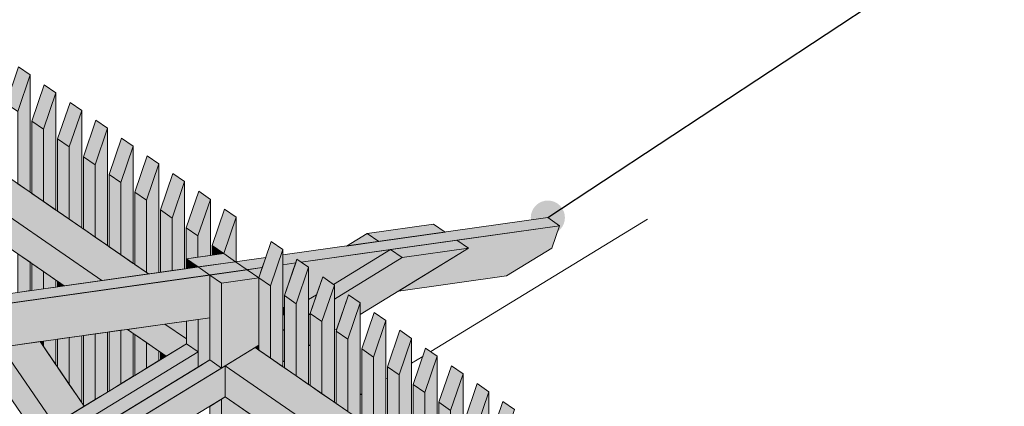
# Model space of a CAD drawing. Header units: millimetres. Extents: x 0 to 1517, y -116 to 725.
# Tile 439 of 501: x 1146 to 1175, y 666 to 677. Entities that reach past the tile are written whole.
import ezdxf

# ---------------------------------------------------------------- set-up
doc = ezdxf.new("R2010")
doc.units = ezdxf.units.MM
doc.linetypes.add('CADWORK_5', pattern=[13.2, 10, -1.5, 0.2, -1.5])
doc.layers.add('Ech.1_100', color=7, linetype='Continuous')
doc.dimstyles.new('ISO-25', dxfattribs={"dimtxt": 2.5, "dimasz": 2.5, "dimexe": 1.25, "dimexo": 0.625, "dimtad": 1, "dimtxsty": 'Standard', "dimcen": 2.5, "dimadec": 0, "dimazin": 0, "dimtfac": 1, "dimtmove": 0, "dimatfit": 3, "dimfxl": 1, "dimarcsym": 0})

# ---------------------------------------------------------------- blocks, each defined once
blk = doc.blocks.new('cw-line-extremity4')
at = {"linetype": 'Continuous', "lineweight": 5}
h = blk.add_hatch(color=0, dxfattribs=at)
edge = h.paths.add_edge_path()
edge.add_arc((0, 0), 0.5, 0, 360)

msp = doc.modelspace()

# ---------------------------------------------------------------- hatches: boundary and pattern name
at = {"layer": 'Ech.1_100', "linetype": 'Continuous', "lineweight": 5, "true_color": 0xe3bbbb, "transparency": 33554687}
for points in [[(1148.803, 669.459), (1150.171, 669.652), (1129.312, 684.054), (1128.438, 683.521), (1148.803, 669.459)], [(1147.705, 669.304), (1148.803, 669.459), (1128.438, 683.521), (1128.438, 682.608), (1147.705, 669.304)], [(1150.649, 668.183), (1149.552, 668.029), (1150.688, 667.245), (1151.28, 667.606), (1151.28, 667.748), (1150.649, 668.183)], [(1151.28, 668.272), (1150.649, 668.183), (1151.28, 667.748), (1151.28, 668.272)], [(1172.781, 652.901), (1174.149, 653.094), (1153.291, 667.497), (1152.417, 666.963), (1172.781, 652.901)], [(1171.684, 652.747), (1172.781, 652.901), (1152.417, 666.963), (1152.417, 666.051), (1171.684, 652.747)]]:
    msp.add_hatch(color=9, dxfattribs=at).paths.add_polyline_path(points)
at = {"layer": 'Ech.1_100', "linetype": 'Continuous', "lineweight": 5, "true_color": 0xeaddd7, "transparency": 33554687}
for points in [[(1146.708, 675.477), (1146.365, 675.714), (1146.001, 674.646), (1146.343, 674.41), (1146.708, 675.477)], [(1146.343, 672.294), (1146.708, 672.043), (1146.708, 675.477), (1146.343, 674.41), (1146.343, 672.294)], [(1147.461, 674.957), (1147.119, 675.193), (1146.754, 674.126), (1147.097, 673.889), (1147.461, 674.957)], [(1147.097, 671.774), (1147.461, 671.522), (1147.461, 674.957), (1147.097, 673.889), (1147.097, 671.774)], [(1148.215, 674.436), (1147.872, 674.673), (1147.508, 673.606), (1147.851, 673.369), (1148.215, 674.436)], [(1147.851, 671.254), (1148.215, 671.002), (1148.215, 674.436), (1147.851, 673.369), (1147.851, 671.254)], [(1147.097, 673.889), (1146.754, 674.126), (1146.754, 672.01), (1147.097, 671.774), (1147.097, 673.889)], [(1148.262, 673.085), (1148.604, 672.849), (1148.968, 673.916), (1148.626, 674.153), (1148.262, 673.085)], [(1148.604, 670.733), (1148.968, 670.482), (1148.968, 673.916), (1148.604, 672.849), (1148.604, 670.733)], [(1147.508, 671.49), (1147.851, 671.254), (1147.851, 673.369), (1147.508, 673.606), (1147.508, 671.49)], [(1149.722, 673.396), (1149.379, 673.632), (1149.015, 672.565), (1149.358, 672.328), (1149.722, 673.396)], [(1149.358, 670.213), (1149.722, 669.961), (1149.722, 673.396), (1149.358, 672.328), (1149.358, 670.213)], [(1148.262, 670.97), (1148.604, 670.733), (1148.604, 672.849), (1148.262, 673.085), (1148.262, 670.97)], [(1149.769, 672.045), (1150.111, 671.808), (1150.476, 672.875), (1150.133, 673.112), (1149.769, 672.045)], [(1150.171, 669.652), (1150.476, 669.695), (1150.476, 672.875), (1150.111, 671.808), (1150.111, 669.692), (1150.171, 669.652)], [(1149.015, 670.449), (1149.358, 670.213), (1149.358, 672.328), (1149.015, 672.565), (1149.015, 670.449)], [(1151.229, 672.355), (1150.887, 672.592), (1150.522, 671.524), (1150.865, 671.288), (1151.229, 672.355)], [(1150.865, 669.749), (1151.229, 669.801), (1151.229, 672.355), (1150.865, 671.288), (1150.865, 669.749)], [(1150.111, 671.808), (1149.769, 672.045), (1149.769, 669.929), (1150.111, 669.692), (1150.111, 671.808)], [(1151.983, 671.835), (1151.64, 672.071), (1151.276, 671.004), (1151.619, 670.767), (1151.983, 671.835)], [(1151.619, 670.141), (1151.983, 670.192), (1151.983, 671.835), (1151.619, 670.767), (1151.619, 670.141)], [(1152.03, 670.483), (1152.372, 670.247), (1152.736, 671.314), (1152.394, 671.551), (1152.03, 670.483)], [(1150.522, 669.701), (1150.865, 669.749), (1150.865, 671.288), (1150.522, 671.524), (1150.522, 669.701)], [(1152.715, 670.01), (1152.736, 670.013), (1152.736, 671.314), (1152.372, 670.247), (1152.715, 670.01)], [(1151.28, 670.093), (1151.619, 670.141), (1151.619, 670.767), (1151.276, 671.004), (1151.276, 669.807), (1151.28, 669.808), (1151.28, 670.093)], [(1152.03, 670.199), (1152.372, 670.247), (1152.03, 670.483), (1152.03, 670.199)], [(1153.4, 669.537), (1153.742, 669.301), (1154.107, 670.368), (1153.764, 670.605), (1153.4, 669.537)], [(1146.343, 669.112), (1146.708, 669.163), (1146.708, 669.993), (1146.343, 670.244), (1146.343, 669.112)], [(1153.742, 667.185), (1154.107, 666.934), (1154.107, 670.368), (1153.742, 669.301), (1153.742, 667.185)], [(1146.754, 669.17), (1147.097, 669.218), (1147.097, 669.724), (1146.754, 669.96), (1146.754, 669.17)], [(1154.154, 669.017), (1154.496, 668.78), (1154.86, 669.848), (1154.518, 670.084), (1154.154, 669.017)], [(1154.496, 666.665), (1154.86, 666.413), (1154.86, 669.848), (1154.496, 668.78), (1154.496, 666.665)], [(1147.097, 669.218), (1147.461, 669.269), (1147.461, 669.472), (1147.097, 669.724), (1147.097, 669.218)], [(1153.742, 669.301), (1153.4, 669.537), (1153.4, 667.422), (1153.742, 667.185), (1153.742, 669.301)], [(1155.614, 669.327), (1155.271, 669.564), (1154.907, 668.497), (1155.25, 668.26), (1155.614, 669.327)], [(1147.508, 669.276), (1147.705, 669.304), (1147.508, 669.44), (1147.508, 669.276)], [(1155.25, 666.144), (1155.614, 665.893), (1155.614, 669.327), (1155.25, 668.26), (1155.25, 666.144)], [(1154.496, 668.78), (1154.154, 669.017), (1154.154, 666.901), (1154.496, 666.665), (1154.496, 668.78)], [(1155.661, 667.976), (1156.003, 667.74), (1156.368, 668.807), (1156.025, 669.044), (1155.661, 667.976)], [(1156.003, 665.624), (1156.368, 665.373), (1156.368, 668.807), (1156.003, 667.74), (1156.003, 665.624)], [(1154.907, 666.381), (1155.25, 666.144), (1155.25, 668.26), (1154.907, 668.497), (1154.907, 666.381)], [(1156.414, 667.456), (1156.757, 667.219), (1157.121, 668.287), (1156.779, 668.523), (1156.414, 667.456)], [(1156.757, 665.104), (1157.121, 664.852), (1157.121, 668.287), (1156.757, 667.219), (1156.757, 665.104)], [(1147.851, 667.789), (1147.508, 667.74), (1147.508, 666.922), (1147.851, 666.419), (1147.851, 667.789)], [(1148.215, 667.84), (1147.851, 667.789), (1147.851, 666.419), (1148.215, 665.884), (1148.215, 667.84)], [(1148.604, 667.895), (1148.262, 667.847), (1148.262, 665.816), (1148.287, 665.778), (1148.604, 665.972), (1148.604, 667.895)], [(1148.968, 667.946), (1148.604, 667.895), (1148.604, 665.972), (1148.968, 666.194), (1148.968, 667.946)], [(1149.358, 668.001), (1149.015, 667.953), (1149.015, 666.223), (1149.358, 666.432), (1149.358, 668.001)], [(1149.552, 668.029), (1149.358, 668.001), (1149.358, 666.432), (1149.722, 666.655), (1149.722, 667.911), (1149.552, 668.029)], [(1149.769, 666.683), (1150.111, 666.893), (1150.111, 667.642), (1149.769, 667.879), (1149.769, 666.683)], [(1155.661, 665.861), (1156.003, 665.624), (1156.003, 667.74), (1155.661, 667.976), (1155.661, 665.861)], [(1157.875, 667.766), (1157.532, 668.003), (1157.168, 666.935), (1157.511, 666.699), (1157.875, 667.766)], [(1147.097, 667.682), (1146.999, 667.669), (1147.097, 667.525), (1147.097, 667.682)], [(1147.461, 667.734), (1147.097, 667.682), (1147.097, 667.525), (1147.461, 666.99), (1147.461, 667.734)], [(1150.111, 666.893), (1150.476, 667.115), (1150.476, 667.391), (1150.111, 667.642), (1150.111, 666.893)], [(1157.511, 664.583), (1157.875, 664.332), (1157.875, 667.766), (1157.511, 666.699), (1157.511, 664.583)], [(1150.522, 667.144), (1150.688, 667.245), (1150.522, 667.359), (1150.522, 667.144)], [(1156.757, 667.219), (1156.414, 667.456), (1156.414, 665.34), (1156.757, 665.104), (1156.757, 667.219)], [(1157.922, 666.415), (1158.264, 666.178), (1158.628, 667.246), (1158.286, 667.482), (1157.922, 666.415)], [(1158.264, 664.063), (1158.628, 663.811), (1158.628, 667.246), (1158.264, 666.178), (1158.264, 664.063)], [(1157.168, 664.82), (1157.511, 664.583), (1157.511, 666.699), (1157.168, 666.935), (1157.168, 664.82)], [(1158.675, 665.895), (1159.018, 665.658), (1159.382, 666.726), (1159.039, 666.962), (1158.675, 665.895)], [(1159.018, 663.543), (1159.382, 663.291), (1159.382, 666.726), (1159.018, 665.658), (1159.018, 663.543)], [(1158.264, 666.178), (1157.922, 666.415), (1157.922, 664.299), (1158.264, 664.063), (1158.264, 666.178)], [(1160.136, 666.205), (1159.793, 666.442), (1159.429, 665.374), (1159.771, 665.138), (1160.136, 666.205)], [(1159.771, 663.022), (1160.136, 662.771), (1160.136, 666.205), (1159.771, 665.138), (1159.771, 663.022)], [(1158.675, 663.779), (1159.018, 663.543), (1159.018, 665.658), (1158.675, 665.895), (1158.675, 663.779)], [(1160.182, 664.854), (1160.525, 664.617), (1160.889, 665.685), (1160.547, 665.921), (1160.182, 664.854)]]:
    msp.add_hatch(color=254, dxfattribs=at).paths.add_polyline_path(points)
at = {"layer": 'Ech.1_100', "linetype": 'Continuous', "lineweight": 5, "true_color": 0xd4c4b3, "transparency": 33554687}
for points in [[(1154.107, 669.922), (1154.48, 669.974), (1154.518, 670.084), (1154.643, 669.997), (1162.207, 671.064), (1161.865, 671.301), (1154.107, 670.207), (1154.107, 669.922)], [(1158.516, 671.113), (1156.573, 670.839), (1156.916, 670.603), (1158.858, 670.877), (1158.516, 671.113)], [(1162.207, 671.064), (1159.201, 670.64), (1159.543, 670.404), (1157.487, 669.148), (1160.652, 669.594), (1161.983, 670.407), (1162.207, 671.064)], [(1155.967, 670.469), (1156.916, 670.603), (1156.573, 670.839), (1155.967, 670.469)], [(1159.543, 670.404), (1157.601, 670.13), (1155.614, 668.916), (1155.614, 668.004), (1155.685, 668.047), (1156.025, 669.044), (1156.368, 668.807), (1156.368, 668.464), (1159.543, 670.404)], [(1159.201, 670.64), (1157.258, 670.366), (1157.601, 670.13), (1159.543, 670.404), (1159.201, 670.64)], [(1153.604, 670.136), (1119.176, 665.28), (1119.519, 665.044), (1153.502, 669.837), (1153.604, 670.136)], [(1157.258, 670.366), (1154.643, 669.997), (1154.86, 669.848), (1154.86, 668.902), (1155.094, 669.044), (1155.271, 669.564), (1155.587, 669.346), (1157.258, 670.366)], [(1157.258, 670.366), (1155.587, 669.346), (1155.614, 669.327), (1155.614, 668.916), (1157.601, 670.13), (1157.258, 670.366)], [(1153.502, 669.837), (1153.057, 669.774), (1153.4, 669.537), (1153.502, 669.837)], [(1154.107, 668.671), (1154.154, 668.678), (1154.154, 669.017), (1154.48, 669.974), (1154.107, 669.922), (1154.107, 668.671)], [(1140.294, 666.723), (1151.965, 668.369), (1151.965, 669.62), (1140.852, 668.052), (1141.194, 667.816), (1140.294, 666.723)], [(1155.094, 669.044), (1154.86, 668.902), (1154.86, 668.456), (1154.907, 668.484), (1154.907, 668.497), (1155.094, 669.044)], [(1154.154, 668.678), (1154.107, 668.671), (1154.107, 668.441), (1154.154, 668.47), (1154.154, 668.678)], [(1154.107, 667.996), (1154.154, 668.024), (1154.154, 668.47), (1154.107, 668.441), (1154.107, 667.996)], [(1154.86, 667.543), (1154.907, 667.572), (1154.907, 668.484), (1154.86, 668.456), (1154.86, 667.543)], [(1154.107, 667.083), (1154.154, 667.112), (1154.154, 668.024), (1154.107, 667.996), (1154.107, 667.083)], [(1129.886, 654.093), (1151.622, 667.37), (1151.28, 667.606), (1130.626, 654.991), (1129.886, 654.093)], [(1153.4, 667.564), (1153.291, 667.497), (1153.4, 667.422), (1153.4, 667.564)], [(1151.622, 667.37), (1129.886, 654.093), (1129.146, 653.196), (1151.622, 666.924), (1151.622, 667.37)], [(1129.488, 652.959), (1152.307, 666.896), (1151.965, 667.133), (1129.146, 653.196), (1129.146, 653.195), (1129.488, 652.959)], [(1152.417, 666.963), (1129.488, 652.959), (1130.19, 652.475), (1152.417, 666.051), (1152.417, 666.963)]]:
    msp.add_hatch(color=9, dxfattribs=at).paths.add_polyline_path(points)
at = {"layer": 'Ech.1_100', "linetype": 'Continuous', "lineweight": 5, "true_color": 0xe0c8b3, "transparency": 33554687}
for points in [[(1152.372, 670.247), (1151.28, 670.093), (1151.622, 669.856), (1152.715, 670.01), (1152.372, 670.247)], [(1151.28, 669.808), (1151.622, 669.856), (1151.28, 670.093), (1151.28, 669.808)], [(1152.307, 669.383), (1153.4, 669.537), (1153.057, 669.774), (1151.965, 669.62), (1152.307, 669.383)], [(1152.307, 669.383), (1151.965, 669.62), (1151.965, 667.133), (1152.307, 666.896), (1152.307, 669.383)], [(1153.4, 669.537), (1152.307, 669.383), (1152.307, 666.896), (1153.4, 667.564), (1153.4, 669.537)], [(1151.622, 668.321), (1151.28, 668.272), (1151.28, 667.606), (1151.622, 667.37), (1151.622, 668.321)], [(1153.291, 659.233), (1153.4, 659.243), (1153.4, 665.372), (1152.417, 666.051), (1152.307, 665.984), (1152.307, 656.777), (1153.063, 657.239), (1152.417, 657.686), (1152.417, 658.699), (1153.291, 659.233)], [(1152.307, 665.984), (1151.965, 665.775), (1151.965, 657.014), (1152.307, 656.777), (1152.307, 665.984)]]:
    msp.add_hatch(color=9, dxfattribs=at).paths.add_polyline_path(points)
at = {"layer": 'Ech.1_100', "linetype": 'Continuous', "lineweight": 5, "true_color": 0xf7d1b3, "transparency": 33554687}
for points in [[(1152.715, 670.01), (1151.622, 669.856), (1151.965, 669.62), (1153.057, 669.774), (1152.715, 670.01)], [(1151.965, 668.369), (1151.622, 668.321), (1151.622, 666.924), (1151.965, 667.133), (1151.965, 668.369)]]:
    msp.add_hatch(color=254, dxfattribs=at).paths.add_polyline_path(points)
at = {"layer": 'Ech.1_100', "linetype": 'Continuous', "lineweight": 5, "true_color": 0xe0d9d1, "transparency": 33554687}
for points in [[(1145.87, 667.509), (1145.177, 667.412), (1146.877, 664.917), (1147.413, 665.244), (1145.87, 667.509)], [(1146.999, 667.669), (1145.87, 667.509), (1147.413, 665.244), (1148.287, 665.778), (1146.999, 667.669)]]:
    msp.add_hatch(color=254, dxfattribs=at).paths.add_polyline_path(points)

# ---------------------------------------------------------------- linework, layer by layer
at = {"layer": 'Ech.1_100', "color": 7, "linetype": 'Continuous', "lineweight": 5}
for points in [[(1148.803, 669.459), (1150.171, 669.652), (1129.312, 684.054), (1128.438, 683.521), (1148.803, 669.459)], [(1147.705, 669.304), (1148.803, 669.459), (1128.438, 683.521), (1128.438, 682.608), (1147.705, 669.304)], [(1146.708, 675.477), (1146.365, 675.714), (1146.001, 674.646), (1146.343, 674.41), (1146.708, 675.477)], [(1146.343, 672.294), (1146.708, 672.043), (1146.708, 675.477), (1146.343, 674.41), (1146.343, 672.294)], [(1147.461, 674.957), (1147.119, 675.193), (1146.754, 674.126), (1147.097, 673.889), (1147.461, 674.957)], [(1147.097, 671.774), (1147.461, 671.522), (1147.461, 674.957), (1147.097, 673.889), (1147.097, 671.774)], [(1148.215, 674.436), (1147.872, 674.673), (1147.508, 673.606), (1147.851, 673.369), (1148.215, 674.436)], [(1147.851, 671.254), (1148.215, 671.002), (1148.215, 674.436), (1147.851, 673.369), (1147.851, 671.254)], [(1147.097, 673.889), (1146.754, 674.126), (1146.754, 672.01), (1147.097, 671.774), (1147.097, 673.889)], [(1148.262, 673.085), (1148.604, 672.849), (1148.968, 673.916), (1148.626, 674.153), (1148.262, 673.085)], [(1148.604, 670.733), (1148.968, 670.482), (1148.968, 673.916), (1148.604, 672.849), (1148.604, 670.733)], [(1147.508, 671.49), (1147.851, 671.254), (1147.851, 673.369), (1147.508, 673.606), (1147.508, 671.49)], [(1149.722, 673.396), (1149.379, 673.632), (1149.015, 672.565), (1149.358, 672.328), (1149.722, 673.396)], [(1149.358, 670.213), (1149.722, 669.961), (1149.722, 673.396), (1149.358, 672.328), (1149.358, 670.213)], [(1148.262, 670.97), (1148.604, 670.733), (1148.604, 672.849), (1148.262, 673.085), (1148.262, 670.97)], [(1149.769, 672.045), (1150.111, 671.808), (1150.476, 672.875), (1150.133, 673.112), (1149.769, 672.045)], [(1150.171, 669.652), (1150.476, 669.695), (1150.476, 672.875), (1150.111, 671.808), (1150.111, 669.692), (1150.171, 669.652)], [(1149.015, 670.449), (1149.358, 670.213), (1149.358, 672.328), (1149.015, 672.565), (1149.015, 670.449)], [(1151.229, 672.355), (1150.887, 672.592), (1150.522, 671.524), (1150.865, 671.288), (1151.229, 672.355)], [(1150.865, 669.749), (1151.229, 669.801), (1151.229, 672.355), (1150.865, 671.288), (1150.865, 669.749)], [(1150.111, 671.808), (1149.769, 672.045), (1149.769, 669.929), (1150.111, 669.692), (1150.111, 671.808)], [(1151.983, 671.835), (1151.64, 672.071), (1151.276, 671.004), (1151.619, 670.767), (1151.983, 671.835)], [(1151.619, 670.141), (1151.983, 670.192), (1151.983, 671.835), (1151.619, 670.767), (1151.619, 670.141)], [(1152.03, 670.483), (1152.372, 670.247), (1152.736, 671.314), (1152.394, 671.551), (1152.03, 670.483)], [(1150.522, 669.701), (1150.865, 669.749), (1150.865, 671.288), (1150.522, 671.524), (1150.522, 669.701)], [(1152.715, 670.01), (1152.736, 670.013), (1152.736, 671.314), (1152.372, 670.247), (1152.715, 670.01)], [(1154.107, 669.922), (1154.48, 669.974), (1154.518, 670.084), (1154.643, 669.997), (1162.207, 671.064), (1161.865, 671.301), (1154.107, 670.207), (1154.107, 669.922)], [(1151.28, 670.093), (1151.619, 670.141), (1151.619, 670.767), (1151.276, 671.004), (1151.276, 669.807), (1151.28, 669.808), (1151.28, 670.093)], [(1158.516, 671.113), (1156.573, 670.839), (1156.916, 670.603), (1158.858, 670.877), (1158.516, 671.113)], [(1162.207, 671.064), (1159.201, 670.64), (1159.543, 670.404), (1157.487, 669.148), (1160.652, 669.594), (1161.983, 670.407), (1162.207, 671.064)], [(1155.967, 670.469), (1156.916, 670.603), (1156.573, 670.839), (1155.967, 670.469)], [(1152.03, 670.199), (1152.372, 670.247), (1152.03, 670.483), (1152.03, 670.199)], [(1153.4, 669.537), (1153.742, 669.301), (1154.107, 670.368), (1153.764, 670.605), (1153.4, 669.537)], [(1159.543, 670.404), (1157.601, 670.13), (1155.614, 668.916), (1155.614, 668.004), (1155.685, 668.047), (1156.025, 669.044), (1156.368, 668.807), (1156.368, 668.464), (1159.543, 670.404)], [(1159.201, 670.64), (1157.258, 670.366), (1157.601, 670.13), (1159.543, 670.404), (1159.201, 670.64)], [(1153.604, 670.136), (1119.176, 665.28), (1119.519, 665.044), (1153.502, 669.837), (1153.604, 670.136)], [(1146.343, 669.112), (1146.708, 669.163), (1146.708, 669.993), (1146.343, 670.244), (1146.343, 669.112)], [(1152.372, 670.247), (1151.28, 670.093), (1151.622, 669.856), (1152.715, 670.01), (1152.372, 670.247)], [(1151.28, 669.808), (1151.622, 669.856), (1151.28, 670.093), (1151.28, 669.808)], [(1153.742, 667.185), (1154.107, 666.934), (1154.107, 670.368), (1153.742, 669.301), (1153.742, 667.185)], [(1157.258, 670.366), (1154.643, 669.997), (1154.86, 669.848), (1154.86, 668.902), (1155.094, 669.044), (1155.271, 669.564), (1155.587, 669.346), (1157.258, 670.366)], [(1157.258, 670.366), (1155.587, 669.346), (1155.614, 669.327), (1155.614, 668.916), (1157.601, 670.13), (1157.258, 670.366)], [(1146.754, 669.17), (1147.097, 669.218), (1147.097, 669.724), (1146.754, 669.96), (1146.754, 669.17)], [(1152.715, 670.01), (1151.622, 669.856), (1151.965, 669.62), (1153.057, 669.774), (1152.715, 670.01)], [(1153.502, 669.837), (1153.057, 669.774), (1153.4, 669.537), (1153.502, 669.837)], [(1154.107, 668.671), (1154.154, 668.678), (1154.154, 669.017), (1154.48, 669.974), (1154.107, 669.922), (1154.107, 668.671)], [(1154.154, 669.017), (1154.496, 668.78), (1154.86, 669.848), (1154.518, 670.084), (1154.154, 669.017)], [(1154.496, 666.665), (1154.86, 666.413), (1154.86, 669.848), (1154.496, 668.78), (1154.496, 666.665)], [(1140.294, 666.723), (1151.965, 668.369), (1151.965, 669.62), (1140.852, 668.052), (1141.194, 667.816), (1140.294, 666.723)], [(1147.097, 669.218), (1147.461, 669.269), (1147.461, 669.472), (1147.097, 669.724), (1147.097, 669.218)], [(1152.307, 669.383), (1153.4, 669.537), (1153.057, 669.774), (1151.965, 669.62), (1152.307, 669.383)], [(1152.307, 669.383), (1151.965, 669.62), (1151.965, 667.133), (1152.307, 666.896), (1152.307, 669.383)], [(1153.4, 669.537), (1152.307, 669.383), (1152.307, 666.896), (1153.4, 667.564), (1153.4, 669.537)], [(1153.742, 669.301), (1153.4, 669.537), (1153.4, 667.422), (1153.742, 667.185), (1153.742, 669.301)], [(1155.614, 669.327), (1155.271, 669.564), (1154.907, 668.497), (1155.25, 668.26), (1155.614, 669.327)], [(1147.508, 669.276), (1147.705, 669.304), (1147.508, 669.44), (1147.508, 669.276)], [(1155.25, 666.144), (1155.614, 665.893), (1155.614, 669.327), (1155.25, 668.26), (1155.25, 666.144)], [(1154.496, 668.78), (1154.154, 669.017), (1154.154, 666.901), (1154.496, 666.665), (1154.496, 668.78)], [(1155.094, 669.044), (1154.86, 668.902), (1154.86, 668.456), (1154.907, 668.484), (1154.907, 668.497), (1155.094, 669.044)], [(1155.661, 667.976), (1156.003, 667.74), (1156.368, 668.807), (1156.025, 669.044), (1155.661, 667.976)], [(1154.154, 668.678), (1154.107, 668.671), (1154.107, 668.441), (1154.154, 668.47), (1154.154, 668.678)], [(1156.003, 665.624), (1156.368, 665.373), (1156.368, 668.807), (1156.003, 667.74), (1156.003, 665.624)], [(1151.965, 668.369), (1151.622, 668.321), (1151.622, 666.924), (1151.965, 667.133), (1151.965, 668.369)], [(1154.107, 667.996), (1154.154, 668.024), (1154.154, 668.47), (1154.107, 668.441), (1154.107, 667.996)], [(1154.86, 667.543), (1154.907, 667.572), (1154.907, 668.484), (1154.86, 668.456), (1154.86, 667.543)], [(1154.907, 666.381), (1155.25, 666.144), (1155.25, 668.26), (1154.907, 668.497), (1154.907, 666.381)], [(1156.414, 667.456), (1156.757, 667.219), (1157.121, 668.287), (1156.779, 668.523), (1156.414, 667.456)], [(1150.649, 668.183), (1149.552, 668.029), (1150.688, 667.245), (1151.28, 667.606), (1151.28, 667.748), (1150.649, 668.183)], [(1151.28, 668.272), (1150.649, 668.183), (1151.28, 667.748), (1151.28, 668.272)], [(1151.622, 668.321), (1151.28, 668.272), (1151.28, 667.606), (1151.622, 667.37), (1151.622, 668.321)], [(1156.757, 665.104), (1157.121, 664.852), (1157.121, 668.287), (1156.757, 667.219), (1156.757, 665.104)], [(1147.851, 667.789), (1147.508, 667.74), (1147.508, 666.922), (1147.851, 666.419), (1147.851, 667.789)], [(1148.215, 667.84), (1147.851, 667.789), (1147.851, 666.419), (1148.215, 665.884), (1148.215, 667.84)], [(1148.604, 667.895), (1148.262, 667.847), (1148.262, 665.816), (1148.287, 665.778), (1148.604, 665.972), (1148.604, 667.895)], [(1148.968, 667.946), (1148.604, 667.895), (1148.604, 665.972), (1148.968, 666.194), (1148.968, 667.946)], [(1149.358, 668.001), (1149.015, 667.953), (1149.015, 666.223), (1149.358, 666.432), (1149.358, 668.001)], [(1149.552, 668.029), (1149.358, 668.001), (1149.358, 666.432), (1149.722, 666.655), (1149.722, 667.911), (1149.552, 668.029)], [(1149.769, 666.683), (1150.111, 666.893), (1150.111, 667.642), (1149.769, 667.879), (1149.769, 666.683)], [(1154.107, 667.083), (1154.154, 667.112), (1154.154, 668.024), (1154.107, 667.996), (1154.107, 667.083)], [(1155.661, 665.861), (1156.003, 665.624), (1156.003, 667.74), (1155.661, 667.976), (1155.661, 665.861)], [(1157.875, 667.766), (1157.532, 668.003), (1157.168, 666.935), (1157.511, 666.699), (1157.875, 667.766)], [(1129.886, 654.093), (1151.622, 667.37), (1151.28, 667.606), (1130.626, 654.991), (1129.886, 654.093)], [(1145.87, 667.509), (1145.177, 667.412), (1146.877, 664.917), (1147.413, 665.244), (1145.87, 667.509)], [(1146.999, 667.669), (1145.87, 667.509), (1147.413, 665.244), (1148.287, 665.778), (1146.999, 667.669)], [(1147.097, 667.682), (1146.999, 667.669), (1147.097, 667.525), (1147.097, 667.682)], [(1147.461, 667.734), (1147.097, 667.682), (1147.097, 667.525), (1147.461, 666.99), (1147.461, 667.734)], [(1150.111, 666.893), (1150.476, 667.115), (1150.476, 667.391), (1150.111, 667.642), (1150.111, 666.893)], [(1172.781, 652.901), (1174.149, 653.094), (1153.291, 667.497), (1152.417, 666.963), (1172.781, 652.901)], [(1153.4, 667.564), (1153.291, 667.497), (1153.4, 667.422), (1153.4, 667.564)], [(1157.511, 664.583), (1157.875, 664.332), (1157.875, 667.766), (1157.511, 666.699), (1157.511, 664.583)], [(1151.622, 667.37), (1129.886, 654.093), (1129.146, 653.196), (1151.622, 666.924), (1151.622, 667.37)], [(1150.522, 667.144), (1150.688, 667.245), (1150.522, 667.359), (1150.522, 667.144)], [(1156.757, 667.219), (1156.414, 667.456), (1156.414, 665.34), (1156.757, 665.104), (1156.757, 667.219)], [(1157.922, 666.415), (1158.264, 666.178), (1158.628, 667.246), (1158.286, 667.482), (1157.922, 666.415)], [(1158.264, 664.063), (1158.628, 663.811), (1158.628, 667.246), (1158.264, 666.178), (1158.264, 664.063)], [(1129.488, 652.959), (1152.307, 666.896), (1151.965, 667.133), (1129.146, 653.196), (1129.146, 653.195), (1129.488, 652.959)], [(1152.417, 666.963), (1129.488, 652.959), (1130.19, 652.475), (1152.417, 666.051), (1152.417, 666.963)], [(1171.684, 652.747), (1172.781, 652.901), (1152.417, 666.963), (1152.417, 666.051), (1171.684, 652.747)], [(1157.168, 664.82), (1157.511, 664.583), (1157.511, 666.699), (1157.168, 666.935), (1157.168, 664.82)], [(1158.675, 665.895), (1159.018, 665.658), (1159.382, 666.726), (1159.039, 666.962), (1158.675, 665.895)], [(1159.018, 663.543), (1159.382, 663.291), (1159.382, 666.726), (1159.018, 665.658), (1159.018, 663.543)], [(1158.264, 666.178), (1157.922, 666.415), (1157.922, 664.299), (1158.264, 664.063), (1158.264, 666.178)], [(1160.136, 666.205), (1159.793, 666.442), (1159.429, 665.374), (1159.771, 665.138), (1160.136, 666.205)], [(1153.291, 659.233), (1153.4, 659.243), (1153.4, 665.372), (1152.417, 666.051), (1152.307, 665.984), (1152.307, 656.777), (1153.063, 657.239), (1152.417, 657.686), (1152.417, 658.699), (1153.291, 659.233)], [(1159.771, 663.022), (1160.136, 662.771), (1160.136, 666.205), (1159.771, 665.138), (1159.771, 663.022)], [(1152.307, 665.984), (1151.965, 665.775), (1151.965, 657.014), (1152.307, 656.777), (1152.307, 665.984)], [(1158.675, 663.779), (1159.018, 663.543), (1159.018, 665.658), (1158.675, 665.895), (1158.675, 663.779)], [(1160.182, 664.854), (1160.525, 664.617), (1160.889, 665.685), (1160.547, 665.921), (1160.182, 664.854)]]:
    msp.add_lwpolyline(points, close=True, dxfattribs=at)
at = {"layer": 'Ech.1_100', "color": 7, "linetype": 'CADWORK_5', "lineweight": 5, "flags": 128}
for points in [[(1158.435, 667.379), (1164.783, 671.257)], [(1157.875, 667.037), (1158.202, 667.237)], [(1157.121, 666.577), (1157.168, 666.605)], [(1156.368, 666.116), (1156.414, 666.145)]]:
    msp.add_lwpolyline(points, dxfattribs=at)

# ---------------------------------------------------------------- block references
at = {"layer": 'Ech.1_100', "color": 7, "lineweight": 5, "rotation": 33.40720223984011}
msp.add_blockref('cw-line-extremity4', (1161.865, 671.301), dxfattribs=at)

# ---------------------------------------------------------------- leaders
at = {"layer": 'Ech.1_100', "color": 7, "linetype": 'Continuous', "lineweight": 5, "has_arrowhead": 0}
msp.add_leader([(1161.865, 671.301), (1175.111, 680.038), (1207.484, 680.038)], dimstyle='ISO-25', dxfattribs=at)

doc.saveas('drawing.dxf')
